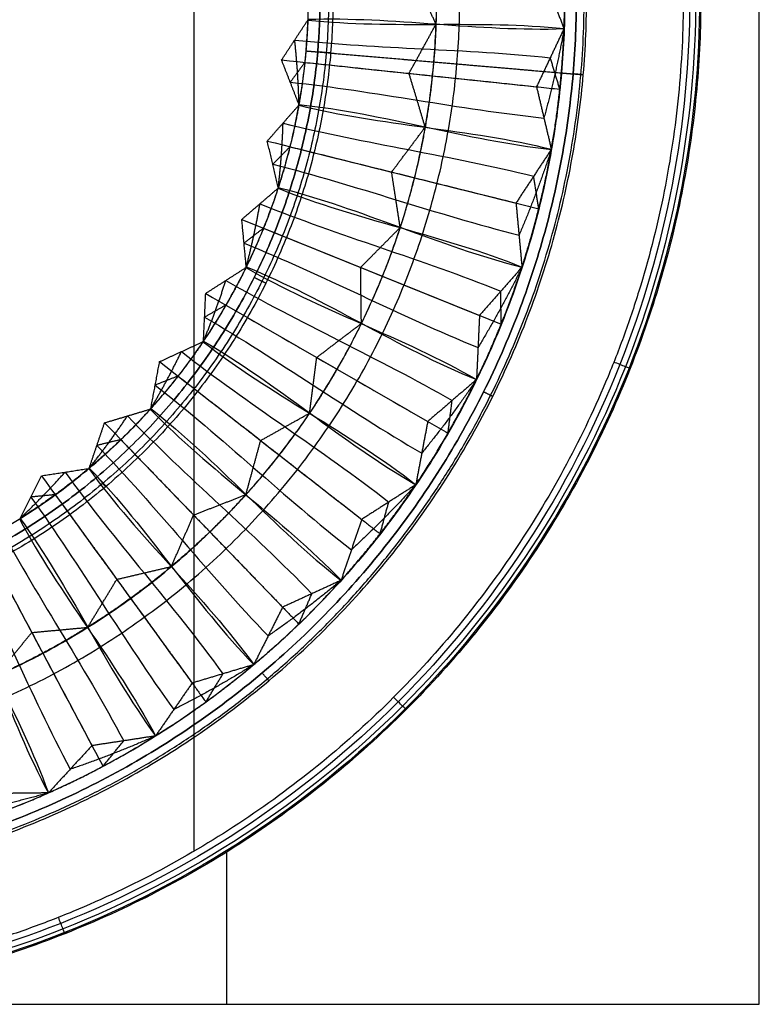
# Model space of a CAD drawing. Header units: millimetres. Extents: x 3.2 to 21.4, y -2.1 to 15.1.
# Tile 560 of 656: x 15.1 to 21.4, y -2.1 to 6.3. Entities that reach past the tile are written whole.
import ezdxf

# ---------------------------------------------------------------- set-up
doc = ezdxf.new("R2010")
doc.units = ezdxf.units.MM
doc.header["$MEASUREMENT"] = 0
doc.layers.add('Default', color=7, linetype='Continuous', true_color=0x000000)

msp = doc.modelspace()

# ---------------------------------------------------------------- linework, layer by layer
at = {"layer": 'Default'}
for p, q in [((16.8229, -2.1019), (16.8229, -0.7997)), ((16.8229, -2.1019, 0.3), (16.8229, -0.7997, 0.3))]:
    msp.add_line(p, q, dxfattribs=at)
for points, knots in [([(12.2729, 15.0981, 0.65), (12.7795, 15.0982, 0.65), (13.8312, 15.0081, 0.6534), (15.4483, 14.5518, 0.6676), (17.0068, 13.7507, 0.6836), (18.3979, 12.6232, 0.6906), (19.5254, 11.232, 0.6836), (20.193, 9.9333, 0.6703), (20.5548, 8.8648, 0.6605), (20.7426, 8.0614, 0.6545), (20.8325, 7.4, 0.6514), (20.8673, 6.8802, 0.6502), (20.8757, 6.4981, 0.6499), (20.8673, 6.116, 0.6502), (20.8325, 5.5963, 0.6514), (20.7426, 4.9349, 0.6545), (20.5548, 4.1314, 0.6605), (20.193, 3.0629, 0.6703), (19.5254, 1.7642, 0.6836), (18.3979, 0.373, 0.6906), (17.0068, -0.7544, 0.6836), (15.4483, -1.5555, 0.6676), (13.8312, -2.0118, 0.6534), (12.7795, -2.1019, 0.65), (12.2729, -2.1019, 0.65)], [0, 0, 0, 0, 1.659112, 3.318223, 4.977335, 6.636447, 8.295559, 9.95467, 10.784226, 11.613782, 12.443338, 12.858116, 13.272894, 13.687672, 14.102449, 14.932005, 15.761561, 16.591117, 18.250229, 19.90934, 21.568452, 23.227564, 24.886676, 26.545787, 26.545787, 26.545787, 26.545787]), ([(12.2729, 15.0981, 0.3), (12.7795, 15.0982, 0.3), (13.8312, 15.0081, 0.3034), (15.4483, 14.5518, 0.3176), (17.0068, 13.7507, 0.3336), (18.3979, 12.6232, 0.3406), (19.5254, 11.232, 0.3336), (20.193, 9.9333, 0.3203), (20.5548, 8.8648, 0.3105), (20.7426, 8.0614, 0.3045), (20.8325, 7.4, 0.3014), (20.8673, 6.8802, 0.3002), (20.8757, 6.4981, 0.2999), (20.8673, 6.116, 0.3002), (20.8325, 5.5963, 0.3014), (20.7426, 4.9349, 0.3045), (20.5548, 4.1314, 0.3105), (20.193, 3.0629, 0.3203), (19.5254, 1.7642, 0.3336), (18.3979, 0.373, 0.3406), (17.0068, -0.7544, 0.3336), (15.4483, -1.5555, 0.3176), (13.8312, -2.0118, 0.3034), (12.7795, -2.1019, 0.3), (12.2729, -2.1019, 0.3)], [-17.917697, -17.917697, -17.917697, -17.917697, -16.229091, -14.540485, -12.851879, -11.163273, -9.474667, -7.786061, -6.941757, -6.097454, -5.253151, -4.831, -4.408848, -3.986697, -3.564545, -2.720242, -1.875939, -1.031636, 0.65697, 2.345576, 4.034182, 5.722788, 7.411394, 9.1, 9.1, 9.1, 9.1]), ([(12.2729, 15.0981, 0.475), (12.7795, 15.0982, 0.475), (13.8312, 15.0081, 0.4784), (15.4483, 14.5518, 0.4926), (17.0068, 13.7507, 0.5086), (18.3979, 12.6232, 0.5156), (19.5254, 11.232, 0.5086), (20.193, 9.9333, 0.4953), (20.5548, 8.8648, 0.4855), (20.7426, 8.0614, 0.4795), (20.8325, 7.4, 0.4764), (20.8673, 6.8802, 0.4752), (20.8757, 6.4981, 0.4749), (20.8673, 6.116, 0.4752), (20.8325, 5.5963, 0.4764), (20.7426, 4.9349, 0.4795), (20.5548, 4.1314, 0.4855), (20.193, 3.0629, 0.4953), (19.5254, 1.7642, 0.5086), (18.3979, 0.373, 0.5156), (17.0068, -0.7544, 0.5086), (15.4483, -1.5555, 0.4926), (13.8312, -2.0118, 0.4784), (12.7795, -2.1019, 0.475), (12.2729, -2.1019, 0.475)], [-17.917697, -17.917697, -17.917697, -17.917697, -16.229091, -14.540485, -12.851879, -11.163273, -9.474667, -7.786061, -6.941757, -6.097454, -5.253151, -4.831, -4.408848, -3.986697, -3.564545, -2.720242, -1.875939, -1.031636, 0.65697, 2.345576, 4.034182, 5.722788, 7.411394, 9.1, 9.1, 9.1, 9.1]), ([(12.2729, 15.0876, 0.7056), (13.3521, 15.088, 0.7051), (15.6007, 14.6591, 0.724), (18.5182, 12.7435, 0.7539), (20.434, 9.8259, 0.7238), (21.0682, 6.4981, 0.6968), (20.434, 3.1703, 0.7238), (18.5182, 0.2528, 0.7539), (15.6007, -1.6629, 0.724), (13.3521, -2.0917, 0.7051), (12.2729, -2.0914, 0.7056)], [0, 0, 0, 0, 3.18523, 6.636447, 10.087664, 13.272894, 16.458123, 19.90934, 23.360557, 26.545787, 26.545787, 26.545787, 26.545787]), ([(12.2729, 15.0542, 0.7576), (13.3479, 15.0546, 0.7571), (15.5878, 14.6274, 0.7758), (18.4939, 12.7192, 0.8052), (20.4023, 9.8129, 0.7756), (21.034, 6.4981, 0.749), (20.4023, 3.1833, 0.7756), (18.4939, 0.277, 0.8052), (15.5878, -1.6312, 0.7758), (13.3479, -2.0583, 0.7571), (12.2729, -2.0579, 0.7576)], [0, 0, 0, 0, 3.18523, 6.636447, 10.087664, 13.272894, 16.458123, 19.90934, 23.360557, 26.545787, 26.545787, 26.545787, 26.545787]), ([(12.2729, 15.0033, 0.7928), (13.3415, 15.0037, 0.7924), (15.5681, 14.5791, 0.8106), (18.4569, 12.6822, 0.8393), (20.354, 9.7932, 0.8104), (20.9819, 6.4981, 0.7844), (20.354, 3.203, 0.8104), (18.4569, 0.314, 0.8393), (15.5681, -1.5828, 0.8106), (13.3415, -2.0075, 0.7924), (12.2729, -2.0071, 0.7928)], [0, 0, 0, 0, 3.18523, 6.636447, 10.087664, 13.272894, 16.458123, 19.90934, 23.360557, 26.545787, 26.545787, 26.545787, 26.545787]), ([(12.2729, 14.9481, 0.8053), (12.5494, 14.9482, 0.8053), (12.8259, 14.9346, 0.8058), (13.3763, 14.8802, 0.8075), (13.6502, 14.8395, 0.8089), (14.1926, 14.7317, 0.8122), (14.4612, 14.6645, 0.8141), (14.8583, 14.5443, 0.8174), (14.9895, 14.501, 0.8185), (15.25, 14.4078, 0.8208), (15.3789, 14.3581, 0.8219), (16.0176, 14.0933, 0.8278), (16.5074, 13.8309, 0.8324), (17.1973, 13.3701, 0.8374), (17.4197, 13.2053, 0.8387), (17.8474, 12.8547, 0.8405), (18.0527, 12.669, 0.8409), (18.4437, 12.2779, 0.8409), (18.6295, 12.0727, 0.8405), (18.9801, 11.645, 0.8387), (19.1449, 11.4225, 0.8374), (19.6057, 10.7327, 0.8324), (19.8681, 10.2428, 0.8278), (20.1329, 9.6041, 0.8219), (20.1826, 9.4752, 0.8208), (20.2757, 9.2147, 0.8185), (20.319, 9.0835, 0.8174), (20.4393, 8.6864, 0.8141), (20.5064, 8.4178, 0.8122), (20.6143, 7.8754, 0.8089), (20.6549, 7.6015, 0.8076), (20.7093, 7.0511, 0.8058), (20.7231, 6.7746, 0.8053), (20.7231, 6.2216, 0.8053), (20.7093, 5.9451, 0.8058), (20.6549, 5.3947, 0.8076), (20.6142, 5.1208, 0.8089), (20.5064, 4.5784, 0.8122), (20.4393, 4.3098, 0.8141), (20.319, 3.9127, 0.8174), (20.2757, 3.7815, 0.8185), (20.1826, 3.521, 0.8208), (20.1329, 3.3921, 0.8219), (19.8681, 2.7534, 0.8278), (19.6057, 2.2635, 0.8324), (19.1449, 1.5737, 0.8374), (18.9801, 1.3513, 0.8387), (18.6295, 0.9235, 0.8405), (18.4437, 0.7183, 0.8409), (18.0527, 0.3273, 0.8409), (17.8474, 0.1415, 0.8405), (17.4197, -0.2091, 0.8387), (17.1972, -0.3739, 0.8374), (16.5074, -0.8347, 0.8324), (16.0176, -1.0971, 0.8278), (15.3789, -1.3619, 0.8219), (15.25, -1.4116, 0.8208), (14.9895, -1.5048, 0.8185), (14.8583, -1.548, 0.8174), (14.4612, -1.6683, 0.8141), (14.1926, -1.7355, 0.8122), (13.6501, -1.8433, 0.8089), (13.3763, -1.884, 0.8075), (12.8259, -1.9383, 0.8058), (12.5494, -1.952, 0.8053), (12.2729, -1.9519, 0.8053)], [0, 0, 0, 0, 0.829428, 0.829428, 1.658942, 1.658942, 2.488463, 2.488463, 2.903405, 2.903405, 3.318334, 3.318334, 4.977401, 4.977401, 5.806982, 5.806982, 6.636441, 6.636441, 7.465909, 7.465909, 8.295508, 8.295508, 9.95458, 9.95458, 10.369501, 10.369501, 10.784432, 10.784432, 11.613937, 11.613937, 12.443452, 12.443452, 13.272894, 13.272894, 14.10234, 14.10234, 14.931859, 14.931859, 15.761369, 15.761369, 16.176302, 16.176302, 16.591225, 16.591225, 18.250289, 18.250289, 19.079883, 19.079883, 19.909346, 19.909346, 20.738809, 20.738809, 21.568394, 21.568394, 23.227468, 23.227468, 23.642395, 23.642395, 24.057336, 24.057336, 24.886852, 24.886852, 25.716363, 25.716363, 26.545787, 26.545787, 26.545787, 26.545787])]:
    msp.add_open_spline(points, degree=3, knots=knots, dxfattribs=at)
for points, weights, degree, knots in [([(12.2729, 15.0981), (20.8729, 15.0981), (20.8729, 6.4981), (20.8729, -2.1019), (12.2729, -2.1019)], [1, 0.707106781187, 1, 0.707106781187, 1], 2, [-5.126545, -5.126545, -5.126545, 8.382303, 8.382303, 21.891152, 21.891152, 21.891152]), ([(12.2729, 15.0981, 0.3), (20.8729, 15.0981, 0.3), (20.8729, 6.4981, 0.3), (20.8729, -2.1019, 0.3), (12.2729, -2.1019, 0.3)], [1, 0.707106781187, 1, 0.707106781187, 1], 2, [-5.126545, -5.126545, -5.126545, 8.382303, 8.382303, 21.891152, 21.891152, 21.891152]), ([(12.2729, 15.0981, 0.15), (20.8729, 15.0981, 0.15), (20.8729, 6.4981, 0.15), (20.8729, -2.1019, 0.15), (12.2729, -2.1019, 0.15)], [1, 0.707106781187, 1, 0.707106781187, 1], 2, [-5.126545, -5.126545, -5.126545, 8.382303, 8.382303, 21.891152, 21.891152, 21.891152]), ([(11.619, -1.0978, 12.0261), (4.023, -0.4439, 12.0261), (4.677, 7.152, 12.0261), (5.3309, 14.748, 12.0261), (12.9268, 14.094, 12.0261), (20.5227, 13.4401, 12.0261), (19.8688, 5.8442, 12.0261), (19.2149, -1.7517, 12.0261), (11.619, -1.0978, 12.0261)], [1, 0.707106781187, 1, 0.707106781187, 1, 0.707106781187, 1, 0.707106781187, 1], 2, [0, 0, 0, 11.81949, 11.81949, 23.63898, 23.63898, 35.45847, 35.45847, 47.277959, 47.277959, 47.277959]), ([(11.6207, -1.0772, 11.9524), (10.6689, -0.9956, 11.9524), (8.7184, -0.4466, 11.9524), (6.2908, 1.4643, 11.9524), (4.8227, 4.1829, 11.9524), (4.516, 7.1659, 11.9524), (5.328, 10.0526, 11.9524), (7.2392, 12.4801, 11.9524), (9.9577, 13.9484, 11.9524), (12.9407, 14.2549, 11.9524), (15.8274, 13.443, 11.9524), (18.255, 11.5318, 11.9524), (19.723, 8.8134, 11.9524), (20.0297, 5.8303, 11.9524), (19.2177, 2.9437, 11.9524), (17.3066, 0.516, 11.9524), (14.5881, -0.9519, 11.9524), (12.5725, -1.1594, 11.9524), (11.6207, -1.0772, 11.9524)], [0.853553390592, 0.853553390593, 0.853553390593, 0.853553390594, 0.853553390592, 0.853553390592, 0.853553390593, 0.853553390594, 0.853553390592, 0.853553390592, 0.853553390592, 0.853553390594, 0.853553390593, 0.853553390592, 0.853553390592, 0.853553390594, 0.853553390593, 0.853553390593, 0.853553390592], 3, [0, 0, 0, 0, 2.836442, 5.909745, 8.983048, 11.81949, 14.655932, 17.729235, 20.802538, 23.63898, 26.475422, 29.548725, 32.622028, 35.45847, 38.294911, 41.368214, 44.441518, 47.277959, 47.277959, 47.277959, 47.277959]), ([(11.6265, -1.0107, 11.915), (4.1177, -0.3642, 11.915), (4.7641, 7.1445, 11.915), (5.4105, 14.6533, 11.915), (12.9193, 14.0069, 11.915), (20.4281, 13.3605, 11.915), (19.7817, 5.8517, 11.915), (19.1352, -1.6571, 11.915), (11.6265, -1.0107, 11.915)], [1, 0.707106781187, 1, 0.707106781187, 1, 0.707106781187, 1, 0.707106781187, 1], 2, [0, 0, 0, 11.81949, 11.81949, 23.63898, 23.63898, 35.45847, 35.45847, 47.277959, 47.277959, 47.277959]), ([(11.6265, -1.0107, 11.915), (19.1352, -1.6571, 11.915), (19.7817, 5.8517, 11.915), (20.4281, 13.3605, 11.915), (12.9193, 14.0069, 11.915), (5.4105, 14.6533, 11.915), (4.7641, 7.1445, 11.915), (4.1177, -0.3642, 11.915), (11.6265, -1.0107, 11.915)], [1, 0.707106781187, 1, 0.707106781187, 1, 0.707106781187, 1, 0.707106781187, 1], 2, [-6.283185, -6.283185, -6.283185, -4.712389, -4.712389, -3.141593, -3.141593, -1.570796, -1.570796, 0, 0, 0]), ([(11.635, -0.9117, 11.9031), (19.0448, -1.5496, 11.9031), (19.6827, 5.8602, 11.9031), (20.3206, 13.2701, 11.9031), (12.9108, 13.908, 11.9031), (5.5009, 14.5459, 11.9031), (4.863, 7.136, 11.9031), (4.2251, -0.2738, 11.9031), (11.635, -0.9117, 11.9031)], [1, 0.707106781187, 1, 0.707106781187, 1, 0.707106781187, 1, 0.707106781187, 1], 2, [-6.283185, -6.283185, -6.283185, -4.712389, -4.712389, -3.141593, -3.141593, -1.570796, -1.570796, 0, 0, 0]), ([(11.7119, -0.0182, 21.1134), (5.1955, 0.5428, 21.1134), (5.7565, 7.0591, 21.1134), (6.3175, 13.5754, 21.1134), (12.8339, 13.0145, 21.1134), (19.3502, 12.4535, 21.1134), (18.7892, 5.9371, 21.1134), (18.2282, -0.5792, 21.1134), (11.7119, -0.0182, 21.1134)], [1, 0.707106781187, 1, 0.707106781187, 1, 0.707106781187, 1, 0.707106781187, 1], 2, [0, 0, 0, 1.570796, 1.570796, 3.141593, 3.141593, 4.712389, 4.712389, 6.283185, 6.283185, 6.283185]), ([(11.7289, 0.1796, 21.0897), (5.4104, 0.7236, 21.0897), (5.9544, 7.0421, 21.0897), (6.4984, 13.3606, 21.0897), (12.8168, 12.8166, 21.0897), (19.1353, 12.2726, 21.0897), (18.5914, 5.9542, 21.0897), (18.0474, -0.3643, 21.0897), (11.7289, 0.1796, 21.0897)], [1, 0.707106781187, 1, 0.707106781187, 1, 0.707106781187, 1, 0.707106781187, 1], 2, [0, 0, 0, 1.570796, 1.570796, 3.141593, 3.141593, 4.712389, 4.712389, 6.283185, 6.283185, 6.283185]), ([(11.8048, 1.0613, 30.2007), (17.2416, 0.5933, 30.2007), (17.7097, 6.0301, 30.2007), (18.1777, 11.4668, 30.2007), (12.7409, 11.9349, 30.2007), (7.3042, 12.4029, 30.2007), (6.8361, 6.9662, 30.2007), (6.3681, 1.5294, 30.2007), (11.8048, 1.0613, 30.2007)], [1, 0.707106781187, 1, 0.707106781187, 1, 0.707106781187, 1, 0.707106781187, 1], 2, [0, 0, 0, 8.415469, 8.415469, 16.830938, 16.830938, 25.246406, 25.246406, 33.661875, 33.661875, 33.661875]), ([(11.808, 1.0987, 30.2675), (12.4864, 1.04, 30.2675), (13.9231, 1.1879, 30.2675), (15.8608, 2.2342, 30.2675), (17.223, 3.9646, 30.2675), (17.8018, 6.0221, 30.2675), (17.5832, 8.1484, 30.2675), (16.5367, 10.086, 30.2675), (14.8064, 11.4483, 30.2675), (12.7488, 12.027, 30.2675), (10.6227, 11.8084, 30.2675), (8.6849, 10.762, 30.2675), (7.3228, 9.0317, 30.2675), (6.744, 6.9741, 30.2675), (6.9626, 4.8479, 30.2675), (8.009, 2.9102, 30.2675), (9.7393, 1.5481, 30.2675), (11.1296, 1.1568, 30.2675), (11.808, 1.0987, 30.2675)], [0.853553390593, 0.853553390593, 0.853553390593, 0.853553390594, 0.853553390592, 0.853553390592, 0.853553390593, 0.853553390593, 0.853553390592, 0.853553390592, 0.853553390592, 0.853553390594, 0.853553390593, 0.853553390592, 0.853553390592, 0.853553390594, 0.853553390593, 0.853553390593, 0.853553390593], 3, [0, 0, 0, 0, 2.019545, 4.207734, 6.395924, 8.415469, 10.435013, 12.623203, 14.811393, 16.830938, 18.850482, 21.038672, 23.226862, 25.246406, 27.265951, 29.454141, 31.64233, 33.661875, 33.661875, 33.661875, 33.661875]), ([(11.8144, 1.1721, 30.2882), (17.1404, 0.7136, 30.2882), (17.5989, 6.0396, 30.2882), (18.0574, 11.3656, 30.2882), (12.7314, 11.8242, 30.2882), (7.4054, 12.2827, 30.2882), (6.9468, 6.9566, 30.2882), (6.4883, 1.6306, 30.2882), (11.8144, 1.1721, 30.2882)], [1, 0.707106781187, 1, 0.707106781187, 1, 0.707106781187, 1, 0.707106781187, 1], 2, [0, 0, 0, 8.415469, 8.415469, 16.830938, 16.830938, 25.246406, 25.246406, 33.661875, 33.661875, 33.661875]), ([(11.8144, 1.1721, 30.2882), (6.4883, 1.6306, 30.2882), (6.9468, 6.9566, 30.2882), (7.4054, 12.2827, 30.2882), (12.7314, 11.8242, 30.2882), (18.0574, 11.3656, 30.2882), (17.5989, 6.0396, 30.2882), (17.1404, 0.7136, 30.2882), (11.8144, 1.1721, 30.2882)], [1, 0.707106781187, 1, 0.707106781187, 1, 0.707106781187, 1, 0.707106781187, 1], 2, [0, 0, 0, 1.570796, 1.570796, 3.141593, 3.141593, 4.712389, 4.712389, 6.283185, 6.283185, 6.283185]), ([(11.8229, 1.271, 30.2763), (6.5958, 1.721, 30.2763), (7.0458, 6.9481, 30.2763), (7.4958, 12.1752, 30.2763), (12.7229, 11.7252, 30.2763), (17.95, 11.2752, 30.2763), (17.5, 6.0481, 30.2763), (17.05, 0.821, 30.2763), (11.8229, 1.271, 30.2763)], [1, 0.707106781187, 1, 0.707106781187, 1, 0.707106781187, 1, 0.707106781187, 1], 2, [0, 0, 0, 1.570796, 1.570796, 3.141593, 3.141593, 4.712389, 4.712389, 6.283185, 6.283185, 6.283185])]:
    msp.add_rational_spline(points, weights, degree=degree, knots=knots, dxfattribs=at)
for points, degree in [([(21.3729, -2.1019), (21.3729, 6.4981), (21.3729, 15.0981)], 2), ([(21.3729, -2.1019, 0.3), (21.3729, 6.4981, 0.3), (21.3729, 15.0981, 0.3)], 2), ([(21.3729, -2.1019, 0.15), (21.3729, 6.4981, 0.15), (21.3729, 15.0981, 0.15)], 2), ([(16.5402, 13.7911, 0.8324), (16.5402, 8.9291, 0.9429), (16.5402, 4.0671, 0.9429), (16.5402, -0.7949, 0.8324)], 3), ([(19.5043, 6.7506, 11.9268), (19.6043, 6.4945, 11.9268), (19.7042, 6.2384, 11.9268)], 2), ([(18.6095, 6.2783, 21.1134), (18.5096, 6.4954, 21.1134), (18.4096, 6.7124, 21.1134)], 2), ([(17.5148, 6.3182, 30.3), (18.2447, 6.3437, 24.1756), (18.9744, 6.213, 18.0512), (19.7042, 6.2384, 11.9268)], 3), ([(17.2903, 5.9708, 30.3), (17.4025, 6.1414, 30.3), (17.5146, 6.312, 30.3)], 2), ([(17.5146, 6.312, 30.3), (18.2409, 6.2356, 24.1756), (18.9779, 6.3151, 18.0512), (19.7042, 6.2388, 11.9268)], 3), ([(18.3797, 5.8563, 21.1134), (18.4946, 6.0658, 21.1134), (18.6094, 6.2754, 21.1134)], 2), ([(19.7042, 6.2388, 11.9268), (19.5866, 5.9903, 11.9268), (19.4691, 5.7418, 11.9268)], 2), ([(17.4025, 6.1414, 30.3), (18.1287, 6.065, 24.1756), (18.8604, 6.0666, 18.0512), (19.5866, 5.9903, 11.9268)], 3), ([(20.8643, 6.1147, 0.3003), (20.8643, 6.1147, 0.417), (20.8643, 6.1147, 0.5336), (20.8643, 6.1147, 0.6503)], 3), ([(17.5, 6.0481, 30.2763), (18.5914, 5.9542, 21.0897), (19.6827, 5.8602, 11.9031)], 2), ([(17.5, 6.0481, 30.2763), (17.5495, 6.0439, 30.2822), (17.5989, 6.0396, 30.2882)], 2), ([(17.7097, 6.0301, 30.2007), (18.7892, 5.9371, 21.1134), (19.8688, 5.8442, 12.0261)], 2), ([(17.4388, 5.5904, 30.3), (17.3645, 5.7806, 30.3), (17.2903, 5.9708, 30.3)], 2), ([(17.2903, 5.9708, 30.3), (18.0166, 5.8944, 24.1756), (18.7428, 5.8181, 18.0512), (19.4691, 5.7418, 11.9268)], 3), ([(18.5173, 5.3986, 21.1134), (18.4485, 5.6274, 21.1134), (18.3797, 5.8563, 21.1134)], 2), ([(19.6827, 5.8602, 11.9031), (19.7322, 5.8559, 11.9091), (19.7817, 5.8517, 11.915)], 2), ([(17.3645, 5.7806, 30.3), (18.0908, 5.7042, 24.1756), (18.8061, 5.5506, 18.0512), (19.5324, 5.4742, 11.9268)], 3), ([(19.4691, 5.7418, 11.9268), (19.5324, 5.4742, 11.9268), (19.5957, 5.2067, 11.9268)], 2), ([(20.8381, 5.7254, 0.3012), (20.8381, 5.7254, 0.4179), (20.8381, 5.7254, 0.5346), (20.8381, 5.7254, 0.6512)], 3), ([(17.1681, 5.2776, 30.3), (17.3029, 5.4309, 30.3), (17.4377, 5.5843, 30.3)], 2), ([(17.4377, 5.5843, 30.3), (18.1463, 5.4076, 24.1756), (18.8872, 5.3837, 18.0512), (19.5958, 5.2071, 11.9268)], 3), ([(17.4388, 5.5904, 30.3), (18.165, 5.514, 24.1756), (18.8695, 5.2831, 18.0512), (19.5957, 5.2067, 11.9268)], 3), ([(17.3029, 5.4309, 30.3), (18.0115, 5.2543, 24.1756), (18.7362, 5.154, 18.0512), (19.4448, 4.9773, 11.9268)], 3), ([(18.2309, 5.0126, 21.1134), (18.3738, 5.2041, 21.1134), (18.5167, 5.3957, 21.1134)], 2), ([(17.2622, 4.8803, 30.3), (17.2151, 5.0789, 30.3), (17.1681, 5.2776, 30.3)], 2), ([(17.1681, 5.2776, 30.3), (17.8766, 5.1009, 24.1756), (18.5852, 4.9243, 18.0512), (19.2938, 4.7476, 11.9268)], 3), ([(19.5958, 5.2071, 11.9268), (19.4448, 4.9773, 11.9268), (19.2938, 4.7476, 11.9268)], 2), ([(17.2151, 5.0789, 30.3), (17.9237, 4.9023, 24.1756), (18.6107, 4.6505, 18.0512), (19.3193, 4.4739, 11.9268)], 3), ([(18.3035, 4.5402, 21.1134), (18.2672, 4.7764, 21.1134), (18.2309, 5.0126, 21.1134)], 2), ([(20.7293, 4.9332, 0.3049), (20.7293, 4.9332, 0.4216), (20.7293, 4.9332, 0.5382), (20.7293, 4.9332, 0.6549)], 3), ([(16.9506, 4.6082, 30.3), (17.1054, 4.7413, 30.3), (17.2603, 4.8744, 30.3)], 2), ([(17.2603, 4.8744, 30.3), (17.9373, 4.6008, 24.1756), (18.6678, 4.474, 18.0512), (19.3448, 4.2005, 11.9268)], 3), ([(17.2622, 4.8803, 30.3), (17.9708, 4.7036, 24.1756), (18.6362, 4.3768, 18.0512), (19.3447, 4.2002, 11.9268)], 3), ([(17.1054, 4.7413, 30.3), (17.7825, 4.4677, 24.1756), (18.4863, 4.2676, 18.0512), (19.1633, 3.994, 11.9268)], 3), ([(19.2938, 4.7476, 11.9268), (19.3193, 4.4739, 11.9268), (19.3447, 4.2002, 11.9268)], 2), ([(16.9885, 4.2016, 30.3), (16.9695, 4.4049, 30.3), (16.9506, 4.6082, 30.3)], 2), ([(16.9506, 4.6082, 30.3), (17.6277, 4.3346, 24.1756), (18.3048, 4.0611, 18.0512), (18.9818, 3.7875, 11.9268)], 3), ([(17.9662, 4.1979, 21.1134), (18.1344, 4.3676, 21.1134), (18.3026, 4.5374, 21.1134)], 2), ([(16.9695, 4.4049, 30.3), (17.6466, 4.1314, 24.1756), (18.2919, 3.7865, 18.0512), (18.969, 3.5129, 11.9268)], 3), ([(16.642, 3.9756, 30.3), (16.8139, 4.0858, 30.3), (16.9857, 4.196, 30.3)], 2), ([(16.9857, 4.196, 30.3), (17.6182, 3.8309, 24.1756), (18.3238, 3.6037, 18.0512), (18.9563, 3.2386, 11.9268)], 3), ([(16.9885, 4.2016, 30.3), (17.6656, 3.9281, 24.1756), (18.279, 3.5119, 18.0512), (18.9561, 3.2383, 11.9268)], 3), ([(17.9723, 3.72, 21.1134), (17.9692, 3.9589, 21.1134), (17.9662, 4.1979, 21.1134)], 2), ([(19.3448, 4.2005, 11.9268), (19.1633, 3.994, 11.9268), (18.9818, 3.7875, 11.9268)], 2), ([(20.5409, 4.1318, 0.3107), (20.5409, 4.1318, 0.4274), (20.5409, 4.1318, 0.544), (20.5409, 4.1318, 0.6607)], 3), ([(16.8139, 4.0858, 30.3), (17.4463, 3.7207, 24.1756), (18.1154, 3.4245, 18.0512), (18.7478, 3.0594, 11.9268)], 3), ([(16.623, 3.5677, 30.3), (16.6325, 3.7716, 30.3), (16.642, 3.9756, 30.3)], 2), ([(16.642, 3.9756, 30.3), (17.2744, 3.6105, 24.1756), (17.9069, 3.2453, 18.0512), (18.5393, 2.8802, 11.9268)], 3), ([(16.6325, 3.7716, 30.3), (17.2649, 3.4065, 24.1756), (17.8559, 2.9752, 18.0512), (18.4883, 2.61, 11.9268)], 3), ([(17.5907, 3.4279, 21.1134), (17.7808, 3.5726, 21.1134), (17.971, 3.7173, 21.1134)], 2), ([(18.9818, 3.7875, 11.9268), (18.969, 3.5129, 11.9268), (18.9561, 3.2383, 11.9268)], 2), ([(16.2484, 3.3921, 30.3), (16.434, 3.4773, 30.3), (16.6195, 3.5625, 30.3)], 2), ([(16.6195, 3.5625, 30.3), (17.1949, 3.1129, 24.1756), (17.8621, 2.7898, 18.0512), (18.4376, 2.3402, 11.9268)], 3), ([(16.623, 3.5677, 30.3), (17.2554, 3.2026, 24.1756), (17.805, 2.705, 18.0512), (18.4374, 2.3399, 11.9268)], 3), ([(16.434, 3.4773, 30.3), (17.0094, 3.0277, 24.1756), (17.6307, 2.6413, 18.0512), (18.2062, 2.1917, 11.9268)], 3), ([(16.1728, 2.9908, 30.3), (16.2106, 3.1914, 30.3), (16.2484, 3.3921, 30.3)], 2), ([(16.2484, 3.3921, 30.3), (16.8239, 2.9425, 24.1756), (17.3993, 2.4929, 18.0512), (17.9748, 2.0433, 11.9268)], 3), ([(17.5302, 2.9538, 21.1134), (17.5604, 3.1908, 21.1134), (17.5907, 3.4279, 21.1134)], 2), ([(20.2694, 3.3324, 0.668), (20.2694, 3.3324, 0.6856), (20.2634, 3.3348, 0.724), (20.2314, 3.3474, 0.7783), (20.1818, 3.3671, 0.8141), (20.1463, 3.3811, 0.8216), (20.1299, 3.3876, 0.822)], 3), ([(20.2691, 3.3325, 0.3179), (20.2691, 3.3325, 0.4346), (20.2691, 3.3325, 0.5513), (20.2691, 3.3325, 0.6679)], 3), ([(18.9563, 3.2386, 11.9268), (18.7478, 3.0594, 11.9268), (18.5393, 2.8802, 11.9268)], 2), ([(16.2106, 3.1914, 30.3), (16.7861, 2.7418, 24.1756), (17.3113, 2.2325, 18.0512), (17.8867, 1.7829, 11.9268)], 3), ([(15.7775, 2.869, 30.3), (15.973, 2.9276, 30.3), (16.1686, 2.9862, 30.3)], 2), ([(16.1686, 2.9862, 30.3), (16.6759, 2.4609, 24.1756), (17.2916, 2.048, 18.0512), (17.7989, 1.5227, 11.9268)], 3), ([(16.1728, 2.9908, 30.3), (16.7482, 2.5412, 24.1756), (17.2232, 1.972, 18.0512), (17.7987, 1.5224, 11.9268)], 3), ([(17.1116, 2.7177, 21.1134), (17.3201, 2.8345, 21.1134), (17.5285, 2.9514, 21.1134)], 2), ([(15.6467, 2.4822, 30.3), (15.7121, 2.6756, 30.3), (15.7775, 2.869, 30.3)], 2), ([(15.7775, 2.869, 30.3), (16.2848, 2.3437, 24.1756), (16.792, 1.8184, 18.0512), (17.2993, 1.2931, 11.9268)], 3), ([(15.973, 2.9276, 30.3), (16.4803, 2.4023, 24.1756), (17.0418, 1.9332, 18.0512), (17.5491, 1.4079, 11.9268)], 3), ([(18.5393, 2.8802, 11.9268), (18.4883, 2.61, 11.9268), (18.4374, 2.3399, 11.9268)], 2), ([(16.9857, 2.2566, 21.1134), (17.0487, 2.4872, 21.1134), (17.1116, 2.7177, 21.1134)], 2), ([(15.7121, 2.6756, 30.3), (16.2194, 2.1503, 24.1756), (16.6686, 1.5728, 18.0512), (17.1759, 1.0475, 11.9268)], 3), ([(15.2383, 2.4166, 30.3), (15.4401, 2.4474, 30.3), (15.642, 2.4782, 30.3)], 2), ([(15.4401, 2.4474, 30.3), (15.8694, 1.8566, 24.1756), (16.3601, 1.3139, 18.0512), (16.7893, 0.7231, 11.9268)], 3), ([(15.642, 2.4782, 30.3), (16.0712, 1.8874, 24.1756), (16.6234, 1.3928, 18.0512), (17.0527, 0.802, 11.9268)], 3), ([(15.6467, 2.4822, 30.3), (16.154, 1.9569, 24.1756), (16.5451, 1.3271, 18.0512), (17.0524, 0.8018, 11.9268)], 3), ([(15.055, 2.0517, 30.3), (15.1466, 2.2342, 30.3), (15.2383, 2.4166, 30.3)], 2), ([(15.2383, 2.4166, 30.3), (15.6675, 1.8258, 24.1756), (16.0968, 1.235, 18.0512), (16.526, 0.6442, 11.9268)], 3), ([(18.4376, 2.3402, 11.9268), (18.2062, 2.1917, 11.9268), (17.9748, 2.0433, 11.9268)], 2), ([(15.1466, 2.2342, 30.3), (15.5759, 1.6434, 24.1756), (15.9403, 1.0089, 18.0512), (16.3696, 0.4181, 11.9268)], 3), ([(16.5384, 2.081, 21.1134), (16.7611, 2.1677, 21.1134), (16.9838, 2.2544, 21.1134)], 2), ([(14.6414, 2.0436, 30.3), (14.9842, 1.3988, 24.1756), (15.3271, 0.754, 18.0512), (15.6699, 0.1092, 11.9268)], 3), ([(14.8455, 2.046, 30.3), (15.1884, 1.4012, 24.1756), (15.5988, 0.7955, 18.0512), (15.9417, 0.1507, 11.9268)], 3), ([(15.0497, 2.0484, 30.3), (15.3925, 1.4036, 24.1756), (15.8706, 0.837, 18.0512), (16.2134, 0.1922, 11.9268)], 3), ([(15.055, 2.0517, 30.3), (15.4842, 1.4609, 24.1756), (15.7839, 0.7829, 18.0512), (16.2131, 0.1921, 11.9268)], 3), ([(16.3496, 1.642, 21.1134), (16.444, 1.8615, 21.1134), (16.5384, 2.081, 21.1134)], 2), ([(17.9748, 2.0433, 11.9268), (17.8867, 1.7829, 11.9268), (17.7987, 1.5224, 11.9268)], 2), ([(14.5252, 1.8757, 30.3), (14.8681, 1.2309, 24.1756), (15.1407, 0.5519, 18.0512), (15.4835, -0.0928, 11.9268)], 3), ([(19.471, 1.7921, 0.3321), (19.471, 1.7921, 0.4488), (19.471, 1.7921, 0.5654), (19.471, 1.7921, 0.6821)], 3), ([(14.4034, 1.7053, 30.3), (14.6532, 1.019, 24.1756), (15.0477, 0.3914, 18.0512), (15.2975, -0.2948, 11.9268)], 3), ([(14.4091, 1.7078, 30.3), (14.7519, 1.063, 24.1756), (14.9543, 0.3499, 18.0512), (15.2972, -0.2949, 11.9268)], 3), ([(15.8821, 1.5304, 21.1134), (16.1147, 1.5852, 21.1134), (16.3473, 1.6401, 21.1134)], 2), ([(15.6341, 1.1219, 21.1134), (15.7581, 1.3261, 21.1134), (15.8821, 1.5304, 21.1134)], 2), ([(17.7989, 1.5227, 11.9268), (17.5491, 1.4079, 11.9268), (17.2993, 1.2931, 11.9268)], 2), ([(17.2993, 1.2931, 11.9268), (17.1759, 1.0475, 11.9268), (17.0524, 0.8018, 11.9268)], 2), ([(15.1556, 1.0764, 21.1134), (15.3936, 1.0984, 21.1134), (15.6316, 1.1203, 21.1134)], 2), ([(14.8531, 0.7064, 21.1134), (15.0044, 0.8914, 21.1134), (15.1556, 1.0764, 21.1134)], 2), ([(17.0527, 0.802, 11.9268), (16.7893, 0.7231, 11.9268), (16.526, 0.6442, 11.9268)], 2), ([(16.526, 0.6442, 11.9268), (16.3696, 0.4181, 11.9268), (16.2131, 0.1921, 11.9268)], 2), ([(18.3543, 0.4167, 0.6882), (18.3543, 0.4167, 0.7059), (18.3497, 0.4212, 0.7442), (18.3254, 0.4455, 0.7982), (18.2877, 0.4833, 0.8335), (18.2607, 0.5103, 0.8406), (18.2482, 0.5228, 0.8409)], 3), ([(18.354, 0.417, 0.3382), (18.354, 0.417, 0.4549), (18.354, 0.417, 0.5716), (18.354, 0.417, 0.6882)], 3), ([(16.2134, 0.1922, 11.9268), (15.9417, 0.1507, 11.9268), (15.6699, 0.1092, 11.9268)], 2), ([(15.6699, 0.1092, 11.9268), (15.4835, -0.0928, 11.9268), (15.2972, -0.2949, 11.9268)], 2), ([(15.2975, -0.2948, 11.9268), (15.0226, -0.2981, 11.9268), (14.7477, -0.3014, 11.9268)], 2), ([(16.9789, -0.7, 0.3321), (16.9789, -0.7, 0.4488), (16.9789, -0.7, 0.5654), (16.9789, -0.7, 0.6821)], 3), ([(15.4386, -1.4983, 0.6679), (15.4386, -1.4984, 0.6856), (15.4362, -1.4924, 0.724), (15.4236, -1.4604, 0.7783), (15.4039, -1.4108, 0.8141), (15.3899, -1.3753, 0.8216), (15.3834, -1.3589, 0.822)], 3), ([(15.4385, -1.4981, 0.3179), (15.4385, -1.4981, 0.4346), (15.4385, -1.4981, 0.5513), (15.4385, -1.4981, 0.6679)], 3), ([(12.2729, -2.1019), (16.8229, -2.1019), (21.3729, -2.1019)], 2), ([(12.2729, -2.1019, 0.3), (16.8229, -2.1019, 0.3), (21.3729, -2.1019, 0.3)], 2), ([(12.2729, -2.1019, 0.15), (16.8229, -2.1019, 0.15), (21.3729, -2.1019, 0.15)], 2), ([(16.8229, -2.1019), (16.8229, -2.1019, 0.15), (16.8229, -2.1019, 0.3)], 2), ([(21.3729, -2.1019), (21.3729, -2.1019, 0.15), (21.3729, -2.1019, 0.3)], 2)]:
    msp.add_open_spline(points, degree=degree, dxfattribs=at)
for points, weights, degree in [([(19.7042, 6.2384, 11.9268), (19.7224, 6.7583, 11.9268), (19.668, 7.2755, 11.9268)], [1, 0.997562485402, 1], 2), ([(18.5787, 7.1594, 21.1134), (18.6248, 6.7199, 21.1134), (18.6095, 6.2783, 21.1134)], [1, 0.99758384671, 1], 2), ([(17.5146, 6.312, 30.3), (17.5017, 5.9485, 30.3), (17.4388, 5.5904, 30.3)], [1, 0.997605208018, 1], 2), ([(18.6094, 6.2754, 21.1134), (18.5939, 5.8338, 21.1134), (18.5173, 5.3986, 21.1134)], [1, 0.99758384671, 1], 2), ([(19.7042, 6.2388, 11.9268), (19.6363, 5.8548, 11.9268), (19.5324, 5.4742, 11.9268)], [1, 0.998781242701, 1], 2), ([(19.5957, 5.2067, 11.9268), (19.6861, 5.719, 11.9268), (19.7042, 6.2388, 11.9268)], [1, 0.997562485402, 1], 2), ([(17.4388, 5.5904, 30.3), (17.433, 5.8645, 30.3), (17.4025, 6.1414, 30.3)], [1, 0.998802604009, 1], 2), ([(17.7098, 6.0301, 30.2007), (17.698, 6.0311, 30.3), (17.599, 6.0396, 30.2882)], [1, 0.707106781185, 1], 2), ([(19.668, 5.7209, 11.9268), (19.6273, 5.8556, 11.9268), (19.5866, 5.9903, 11.9268)], [0.998781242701, 0.99939062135, 1], 2), ([(17.4892, 5.9499, 30.3), (17.4268, 5.8652, 30.3), (17.3645, 5.7806, 30.3)], [0.998802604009, 0.999401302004, 1], 2), ([(17.4892, 5.9499, 30.3), (18.2155, 5.8735, 24.1755), (18.9417, 5.7972, 18.0512), (19.668, 5.7209, 11.9268)], [0.998802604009, 0.998802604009, 0.998781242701, 0.998781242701], 3), ([(19.869, 5.8442, 12.0261), (19.8808, 5.8432, 11.9268), (19.7818, 5.8517, 11.915)], [1, 0.707106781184, 1], 2), ([(17.4377, 5.5843, 30.3), (17.3743, 5.2262, 30.3), (17.2622, 4.8803, 30.3)], [1, 0.997605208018, 1], 2), ([(17.2622, 4.8803, 30.3), (17.2946, 5.1525, 30.3), (17.3029, 5.4309, 30.3)], [1, 0.998802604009, 1], 2), ([(18.5167, 5.3957, 21.1134), (18.4399, 4.9605, 21.1134), (18.3035, 4.5402, 21.1134)], [1, 0.99758384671, 1], 2), ([(17.3621, 5.2292, 30.3), (17.2886, 5.154, 30.3), (17.2151, 5.0789, 30.3)], [0.998802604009, 0.999401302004, 1], 2), ([(17.3621, 5.2292, 30.3), (18.0707, 5.0526, 24.1755), (18.7793, 4.8759, 18.0512), (19.4879, 4.6992, 11.9268)], [0.998802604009, 0.998802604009, 0.998781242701, 0.998781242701], 3), ([(19.5958, 5.2071, 11.9268), (19.4751, 4.8363, 11.9268), (19.3193, 4.4739, 11.9268)], [1, 0.998781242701, 1], 2), ([(19.3447, 4.2002, 11.9268), (19.5055, 4.6948, 11.9268), (19.5958, 5.2071, 11.9268)], [1, 0.997562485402, 1], 2), ([(19.4879, 4.6992, 11.9268), (19.4663, 4.8384, 11.9268), (19.4448, 4.9773, 11.9268)], [0.998781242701, 0.99939062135, 1], 2), ([(17.2603, 4.8744, 30.3), (17.1477, 4.5286, 30.3), (16.9885, 4.2016, 30.3)], [1, 0.997605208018, 1], 2), ([(16.9885, 4.2016, 30.3), (17.0585, 4.4667, 30.3), (17.1054, 4.7413, 30.3)], [1, 0.998802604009, 1], 2), ([(17.136, 4.5333, 30.3), (17.0527, 4.4691, 30.3), (16.9695, 4.4049, 30.3)], [0.998802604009, 0.999401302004, 1], 2), ([(17.136, 4.5333, 30.3), (17.8131, 4.2597, 24.1755), (18.4902, 3.9862, 18.0512), (19.1673, 3.7126, 11.9268)], [0.998802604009, 0.998802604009, 0.998781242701, 0.998781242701], 3), ([(18.3026, 4.5374, 21.1134), (18.1659, 4.1172, 21.1134), (17.9723, 3.72, 21.1134)], [1, 0.99758384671, 1], 2), ([(16.9857, 4.196, 30.3), (16.8261, 3.8693, 30.3), (16.623, 3.5677, 30.3)], [1, 0.997605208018, 1], 2), ([(18.9561, 3.2383, 11.9268), (19.1841, 3.7058, 11.9268), (19.3448, 4.2005, 11.9268)], [1, 0.997562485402, 1], 2), ([(19.3448, 4.2005, 11.9268), (19.1737, 3.8501, 11.9268), (18.969, 3.5129, 11.9268)], [1, 0.998781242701, 1], 2), ([(16.623, 3.5677, 30.3), (16.7292, 3.8204, 30.3), (16.8139, 4.0858, 30.3)], [1, 0.998802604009, 1], 2), ([(17.1558, 4.0616, 30.2007), (17.1452, 4.0669, 30.3), (17.0564, 4.1112, 30.2882)], [1, 0.707106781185, 1], 2), ([(19.1673, 3.7126, 11.9268), (19.1653, 3.8534, 11.9268), (19.1633, 3.994, 11.9268)], [0.998781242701, 0.99939062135, 1], 2), ([(16.8152, 3.8756, 30.3), (16.7238, 3.8236, 30.3), (16.6325, 3.7716, 30.3)], [0.998802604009, 0.999401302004, 1], 2), ([(16.8152, 3.8756, 30.3), (17.4477, 3.5105, 24.1755), (18.0801, 3.1453, 18.0512), (18.7125, 2.7802, 11.9268)], [0.998802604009, 0.998802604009, 0.998781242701, 0.998781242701], 3), ([(17.971, 3.7173, 21.1134), (17.7772, 3.3202, 21.1134), (17.5302, 2.9538, 21.1134)], [1, 0.99758384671, 1], 2), ([(16.6195, 3.5625, 30.3), (16.416, 3.2612, 30.3), (16.1728, 2.9908, 30.3)], [1, 0.997605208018, 1], 2), ([(16.1728, 2.9908, 30.3), (16.3132, 3.2263, 30.3), (16.434, 3.4773, 30.3)], [1, 0.998802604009, 1], 2), ([(16.406, 3.2689, 30.3), (16.3083, 3.2302, 30.3), (16.2106, 3.1914, 30.3)], [0.998802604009, 0.999401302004, 1], 2), ([(16.406, 3.2689, 30.3), (16.9815, 2.8193, 24.1755), (17.557, 2.3697, 18.0512), (18.1324, 1.9202, 11.9268)], [0.998802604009, 0.998802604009, 0.998781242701, 0.998781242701], 3), ([(18.4374, 2.3399, 11.9268), (18.7282, 2.7711, 11.9268), (18.9563, 3.2386, 11.9268)], [1, 0.997562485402, 1], 2), ([(18.9563, 3.2386, 11.9268), (18.738, 2.9154, 11.9268), (18.4883, 2.61, 11.9268)], [1, 0.998781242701, 1], 2), ([(19.095, 3.094, 12.0261), (19.1056, 3.0887, 11.9268), (19.0168, 3.133, 11.915)], [1, 0.707106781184, 1], 2), ([(18.7125, 2.7802, 11.9268), (18.7302, 2.9199, 11.9268), (18.7478, 3.0594, 11.9268)], [0.998781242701, 0.99939062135, 1], 2), ([(16.1686, 2.9862, 30.3), (15.9251, 2.7161, 30.3), (15.6467, 2.4822, 30.3)], [1, 0.997605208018, 1], 2), ([(17.5285, 2.9514, 21.1134), (17.2813, 2.5851, 21.1134), (16.9857, 2.2566, 21.1134)], [1, 0.99758384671, 1], 2), ([(15.6467, 2.4822, 30.3), (15.8185, 2.6958, 30.3), (15.973, 2.9276, 30.3)], [1, 0.998802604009, 1], 2), ([(15.9164, 2.7251, 30.3), (15.8142, 2.7004, 30.3), (15.7121, 2.6756, 30.3)], [0.998802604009, 0.999401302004, 1], 2), ([(15.9164, 2.7251, 30.3), (16.4237, 2.1998, 24.1755), (16.931, 1.6745, 18.0512), (17.4383, 1.1492, 11.9268)], [0.998802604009, 0.998802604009, 0.998781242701, 0.998781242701], 3), ([(15.642, 2.4782, 30.3), (15.3632, 2.2446, 30.3), (15.055, 2.0517, 30.3)], [1, 0.997605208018, 1], 2), ([(15.055, 2.0517, 30.3), (15.2548, 2.2394, 30.3), (15.4401, 2.4474, 30.3)], [1, 0.998802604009, 1], 2), ([(15.7865, 2.3226, 30.2007), (15.7788, 2.3316, 30.3), (15.7149, 2.4076, 30.2882)], [1, 0.707106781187, 1], 2), ([(17.7987, 1.5224, 11.9268), (18.1467, 1.909, 11.9268), (18.4376, 2.3402, 11.9268)], [1, 0.997562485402, 1], 2), ([(18.4376, 2.3402, 11.9268), (18.1765, 2.0505, 11.9268), (17.8867, 1.7829, 11.9268)], [1, 0.998781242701, 1], 2), ([(15.3558, 2.2548, 30.3), (15.2512, 2.2445, 30.3), (15.1466, 2.2342, 30.3)], [0.998802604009, 0.999401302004, 1], 2), ([(15.3558, 2.2548, 30.3), (15.7851, 1.664, 24.1755), (16.2143, 1.0732, 18.0512), (16.6436, 0.4824, 11.9268)], [0.998802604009, 0.998802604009, 0.998781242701, 0.998781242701], 3), ([(16.9838, 2.2544, 21.1134), (16.688, 1.9261, 21.1134), (16.3496, 1.642, 21.1134)], [1, 0.99758384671, 1], 2), ([(18.1324, 1.9202, 11.9268), (18.1693, 2.056, 11.9268), (18.2062, 2.1917, 11.9268)], [0.998781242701, 0.99939062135, 1], 2), ([(14.7353, 1.867, 30.3), (15.0781, 1.2222, 24.1755), (15.421, 0.5774, 18.0512), (15.7638, -0.0673, 11.9268)], [0.998802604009, 0.998802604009, 0.998781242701, 0.998781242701], 3), ([(16.3473, 1.6401, 21.1134), (16.0087, 1.3561, 21.1134), (15.6341, 1.1219, 21.1134)], [1, 0.99758384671, 1], 2), ([(17.0524, 0.8018, 11.9268), (17.4509, 1.1361, 11.9268), (17.7989, 1.5227, 11.9268)], [1, 0.997562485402, 1], 2), ([(17.7989, 1.5227, 11.9268), (17.5001, 1.2722, 11.9268), (17.1759, 1.0475, 11.9268)], [1, 0.998781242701, 1], 2), ([(17.4383, 1.1492, 11.9268), (17.4937, 1.2786, 11.9268), (17.5491, 1.4079, 11.9268)], [0.998781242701, 0.99939062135, 1], 2), ([(15.6316, 1.1203, 21.1134), (15.2568, 0.8863, 21.1134), (14.8531, 0.7064, 21.1134)], [1, 0.99758384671, 1], 2), ([(16.2131, 0.1921, 11.9268), (16.6542, 0.4677, 11.9268), (17.0527, 0.802, 11.9268)], [1, 0.997562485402, 1], 2), ([(17.0527, 0.802, 11.9268), (16.7219, 0.5956, 11.9268), (16.3696, 0.4181, 11.9268)], [1, 0.998781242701, 1], 2), ([(16.6436, 0.4824, 11.9268), (16.7165, 0.6028, 11.9268), (16.7893, 0.7231, 11.9268)], [0.998781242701, 0.99939062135, 1], 2), ([(17.1818, 0.6643, 12.0261), (17.1895, 0.6553, 11.9268), (17.1255, 0.7312, 11.915)], [1, 0.707106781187, 1], 2), ([(15.2972, -0.2949, 11.9268), (15.7723, -0.0834, 11.9268), (16.2134, 0.1922, 11.9268)], [1, 0.997562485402, 1], 2), ([(16.2134, 0.1922, 11.9268), (15.8571, 0.0338, 11.9268), (15.4835, -0.0928, 11.9268)], [1, 0.998781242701, 1], 2), ([(15.7638, -0.0673, 11.9268), (15.8528, 0.0418, 11.9268), (15.9417, 0.1507, 11.9268)], [0.998781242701, 0.99939062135, 1], 2), ([(14.3223, -0.6497, 11.9268), (14.8223, -0.5064, 11.9268), (15.2975, -0.2948, 11.9268)], [1, 0.997562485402, 1], 2), ([(15.2975, -0.2948, 11.9268), (14.9226, -0.4021, 11.9268), (14.535, -0.4755, 11.9268)], [1, 0.998781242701, 1], 2)]:
    msp.add_rational_spline(points, weights, degree=degree, dxfattribs=at)

doc.saveas('drawing.dxf')
